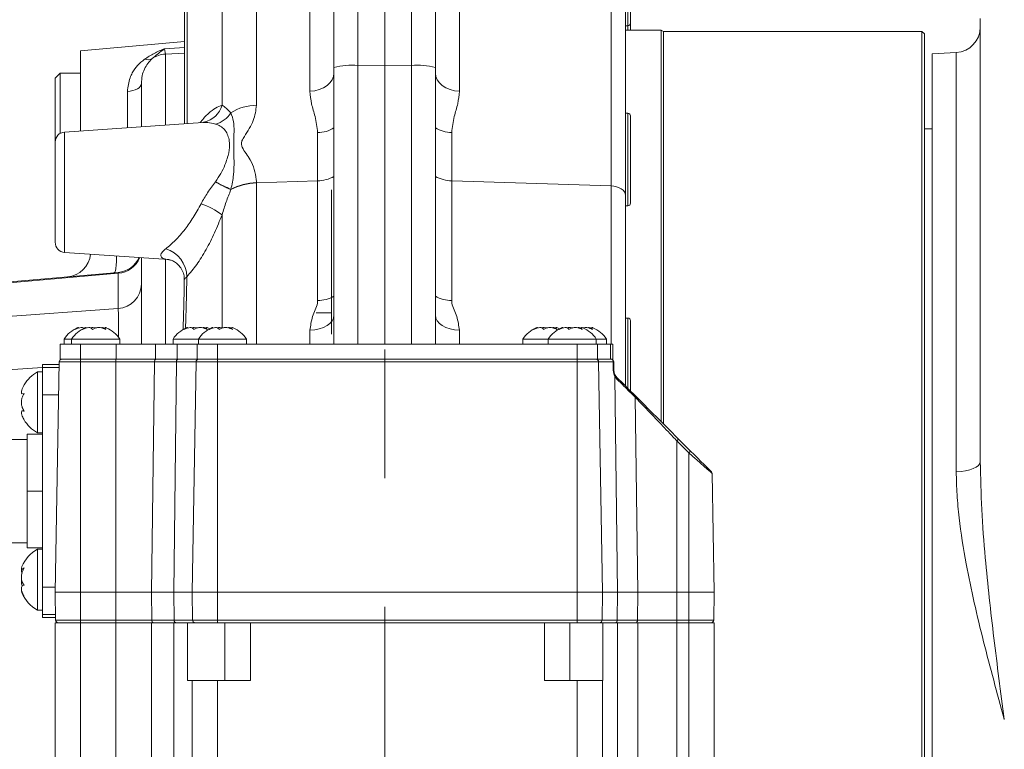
# Model space of a CAD drawing. Header units: millimetres. Extents: x 0 to 8410, y 0 to 5940.
# Tile 295 of 319: x 7295 to 7489, y 2733 to 2877. Entities that reach past the tile are written whole.
import ezdxf

# ---------------------------------------------------------------- set-up
doc = ezdxf.new("R2010")
doc.units = ezdxf.units.MM
doc.header["$LTSCALE"] = 10
doc.linetypes.add('CENTERX2', pattern=[20.32, 12.7, -2.54, 2.54, -2.54])
doc.styles.add('SLDTEXTSTYLE0', font='TXT', dxfattribs={"width": 0.605})
doc.dimstyles.new('SLDDIMSTYLE0', dxfattribs={"dimtxt": 50, "dimasz": 50, "dimexe": 0, "dimexo": 0.0625, "dimgap": 12.5, "dimtad": 1, "dimtoh": 1, "dimdec": 1, "dimrnd": 1e-09, "dimzin": 12, "dimdsep": 46, "dimtxsty": 'SLDTEXTSTYLE0', "dimsah": 1, "dimcen": 0.09, "dimadec": 0, "dimazin": 0, "dimtfac": 1, "dimtofl": 0, "dimtmove": 0, "dimatfit": 3, "dimfxl": 1, "dimfrac": 2, "dimtolj": 1, "dimtzin": 12, "dimarcsym": 0})

# ---------------------------------------------------------------- blocks, each defined once
blk = doc.blocks.new('*D32')
at = {"color": 7, "linetype": 'Continuous', "lineweight": 0}
for p, q in [((7603.82, 2933.24), (7603.82, 2002.57)), ((7366.82, 2227.33), (7366.82, 2002.57)), ((7603.82, 2017.57), (7366.82, 2017.57)), ((7603.82, 2017.57), (8068.78, 2017.57))]:
    blk.add_line(p, q, dxfattribs=at)
for points in [[(7366.82, 2017.57), (7416.82, 2010.07), (7416.82, 2025.07)], [(7603.82, 2017.57), (7553.82, 2025.07), (7553.82, 2010.07)]]:
    blk.add_solid(points, dxfattribs=at)
at = {"color": 7, "linetype": 'Continuous', "lineweight": 0, "char_height": 50, "attachment_point": 1, "style": 'SLDTEXTSTYLE0'}
for s, insert in [(' (2x M8)', (7801.03, 2082.03)), ('237', (7686.46, 2082.03))]:
    blk.add_mtext(s, dxfattribs=dict(at, insert=insert))

msp = doc.modelspace()

# ---------------------------------------------------------------- linework, layer by layer
at = {"color": 7, "linetype": 'CENTERX2', "lineweight": 0}
msp.add_line((7366.817261, 2227.331508), (7366.817261, 3817.957855), dxfattribs=at)
at = {"color": 8, "linetype": 'Continuous', "lineweight": 0}
for p, q in [((7341.514464, 2910.524967), (7341.514464, 2859.752956)), ((7411.474268, 2843.805853), (7411.474268, 2909.70904)), ((7334.739539, 2859.73281), (7334.739539, 2906.116131)), ((7361.555582, 2899.166885), (7361.555582, 2867.601159)), ((7372.078941, 2867.601159), (7372.078941, 2899.166885)), ((7352.078941, 2862.512115), (7352.078941, 2896.098259)), ((7381.555582, 2896.098259), (7381.555582, 2862.512115)), ((7327.847487, 2895.095709), (7327.847487, 2856.144968)), ((7414.817262, 2875.439766), (7414.817262, 2893.709782)), ((7414.817262, 2874.574784), (7414.817262, 2875.439766)), ((7323.381483, 2870.896283), (7327.343493, 2871.139649)), ((7323.381483, 2870.896283), (7323.55558, 2869.855705)), ((7327.343493, 2870.0133), (7323.55558, 2869.855705)), ((7323.55558, 2869.855705), (7323.55558, 2855.844858)), ((7479.578937, 2787.376943), (7479.578937, 2870.151523)), ((7361.555582, 2867.601159), (7366.817261, 2867.62524)), ((7361.555582, 2867.601159), (7361.555582, 2812.574747)), ((7372.078941, 2867.601159), (7366.817261, 2867.62524)), ((7372.078941, 2812.574747), (7372.078941, 2867.601159)), ((7316.078729, 2855.322007), (7316.078729, 2862.462941)), ((7414.817262, 2839.878503), (7414.817262, 2858.148518)), ((7303.677748, 2854.454878), (7303.677748, 2842.574778)), ((7353.583896, 2844.822648), (7353.583896, 2854.334715)), ((7380.050627, 2854.334715), (7380.050627, 2844.822648)), ((7333.416562, 2844.605032), (7333.429276, 2844.621483)), ((7333.429276, 2844.621483), (7333.444177, 2844.640854)), ((7341.51405, 2844.477001), (7341.51437, 2844.432119)), ((7341.51437, 2844.432119), (7353.583896, 2844.822648)), ((7341.51437, 2844.432119), (7341.514464, 2844.392601)), ((7341.514464, 2844.392601), (7341.514464, 2812.574747)), ((7353.583896, 2821.185413), (7353.583896, 2844.822648)), ((7380.050627, 2844.822648), (7380.050627, 2821.185413)), ((7380.050627, 2844.822648), (7411.474268, 2843.805853)), ((7411.474268, 2812.574747), (7411.474268, 2843.805853)), ((7303.677748, 2842.574778), (7303.677748, 2830.694679)), ((7336.485325, 2843.101564), (7336.477538, 2843.072716)), ((7336.494374, 2843.134168), (7336.485325, 2843.101564)), ((7334.739539, 2815.861586), (7334.739539, 2838.112894)), ((7323.55558, 2829.304639), (7323.55558, 2812.574747)), ((7314.253039, 2826.567832), (7288.81726, 2824.342492)), ((7314.253039, 2819.606188), (7314.253039, 2826.567832)), ((7288.81726, 2817.7892), (7314.253039, 2819.606188)), ((7414.817262, 2803.824189), (7414.817262, 2817.709747)), ((7352.078941, 2812.574747), (7352.078941, 2815.302435)), ((7381.555582, 2815.302435), (7381.555582, 2812.574747)), ((7306.817263, 2812.574747), (7306.817263, 2809.574786)), ((7313.817262, 2812.574747), (7313.817262, 2809.574786)), ((7321.590594, 2812.574747), (7321.590594, 2809.574786)), ((7325.857262, 2812.574747), (7325.857262, 2809.574786)), ((7333.817261, 2812.574747), (7333.817261, 2809.574786)), ((7404.81726, 2812.574747), (7404.81726, 2809.574786)), ((7411.355722, 2812.574747), (7411.355722, 2809.574786)), ((7306.817263, 2809.083465), (7302.611622, 2809.083465)), ((7306.817263, 2809.574786), (7306.817263, 2809.083465)), ((7306.817263, 2809.083465), (7306.817263, 2763.574782)), ((7313.751265, 2809.083465), (7306.817263, 2809.083465)), ((7313.751265, 2809.574786), (7313.751265, 2809.083465)), ((7313.751265, 2809.083465), (7313.751265, 2763.574782)), ((7321.388776, 2809.083465), (7313.751265, 2809.083465)), ((7321.388776, 2809.083465), (7320.826731, 2763.574782)), ((7325.725651, 2809.083465), (7321.388776, 2809.083465)), ((7325.725651, 2809.083465), (7325.217261, 2763.574782)), ((7329.611617, 2809.083465), (7325.725651, 2809.083465)), ((7333.817261, 2809.083465), (7329.611617, 2809.083465)), ((7333.817261, 2809.574786), (7333.817261, 2809.083465)), ((7333.817261, 2809.083465), (7333.817261, 2763.574782)), ((7404.81726, 2809.083465), (7333.817261, 2809.083465)), ((7404.81726, 2809.574786), (7404.81726, 2809.083465)), ((7404.81726, 2809.083465), (7404.81726, 2763.574782)), ((7409.022904, 2809.083465), (7404.81726, 2809.083465)), ((7411.890115, 2809.083465), (7409.022904, 2809.083465)), ((7299.317258, 2807.97303), (7288.81726, 2807.222966)), ((7299.317258, 2807.979408), (7302.592347, 2807.979408)), ((7412.224765, 2806.203965), (7412.750593, 2763.574782)), ((7412.640984, 2805.658582), (7412.224765, 2806.203965)), ((7299.317258, 2802.582506), (7302.498142, 2802.582506)), ((7416.245169, 2802.082005), (7416.761628, 2763.574782)), ((7424.445379, 2793.497685), (7424.445379, 2763.574782)), ((7426.81726, 2791.125837), (7424.445379, 2793.497685)), ((7426.81726, 2791.125837), (7426.81726, 2763.574782)), ((7299.317258, 2764.567021), (7301.834579, 2764.567021)), ((7306.817263, 2758.066061), (7306.817263, 2763.574782)), ((7313.751265, 2758.066061), (7313.751265, 2763.574782)), ((7320.894766, 2758.066061), (7320.826731, 2763.574782)), ((7325.278799, 2758.066061), (7325.217261, 2763.574782)), ((7333.817261, 2758.066061), (7333.817261, 2763.574782)), ((7404.81726, 2758.066061), (7404.81726, 2763.574782)), ((7412.682644, 2758.066061), (7412.750593, 2763.574782)), ((7416.687748, 2758.066061), (7416.761628, 2763.574782)), ((7424.445379, 2758.066061), (7424.445379, 2763.574782)), ((7426.81726, 2758.066061), (7426.81726, 2763.574782)), ((7299.317258, 2759.170118), (7301.894146, 2759.170118)), ((7301.913413, 2758.066061), (7306.817263, 2758.066061)), ((7306.817263, 2758.066061), (7313.751265, 2758.066061)), ((7306.817263, 2757.57474), (7306.817263, 2758.066061)), ((7306.817263, 2757.57474), (7306.817263, 2595.57477)), ((7313.751265, 2758.066061), (7320.894766, 2758.066061)), ((7313.751265, 2757.57474), (7313.751265, 2758.066061)), ((7313.751265, 2600.174758), (7313.751265, 2757.57474)), ((7320.826731, 2757.57474), (7320.826731, 2600.174758)), ((7320.894766, 2758.066061), (7325.278799, 2758.066061)), ((7325.217261, 2595.57477), (7325.217261, 2757.57474)), ((7325.278799, 2758.066061), (7328.913416, 2758.066061)), ((7328.913416, 2758.066061), (7333.817261, 2758.066061)), ((7333.817261, 2758.066061), (7404.81726, 2758.066061)), ((7333.817261, 2757.57474), (7333.817261, 2758.066061)), ((7335.317261, 2757.57474), (7335.317261, 2746.174756)), ((7403.317261, 2746.174756), (7403.317261, 2757.57474)), ((7404.81726, 2758.066061), (7409.721105, 2758.066061)), ((7404.81726, 2757.57474), (7404.81726, 2758.066061)), ((7409.721105, 2758.066061), (7412.682644, 2758.066061)), ((7412.682644, 2758.066061), (7416.687748, 2758.066061)), ((7412.750593, 2757.57474), (7412.750593, 2600.174758)), ((7416.687748, 2758.066061), (7424.445379, 2758.066061)), ((7416.761628, 2600.174758), (7416.761628, 2757.57474)), ((7424.445379, 2757.57474), (7424.445379, 2758.066061)), ((7424.445379, 2758.066061), (7426.81726, 2758.066061)), ((7424.445379, 2757.57474), (7424.445379, 2600.119803)), ((7426.81726, 2758.066061), (7431.721109, 2758.066061)), ((7426.81726, 2757.57474), (7426.81726, 2758.066061)), ((7426.81726, 2595.57477), (7426.81726, 2757.57474)), ((7333.817261, 2746.174756), (7333.817261, 2595.57477)), ((7404.81726, 2595.57477), (7404.81726, 2746.174756))]:
    msp.add_line(p, q, dxfattribs=at)
at = {"color": 7, "linetype": 'Continuous', "lineweight": 0}
for p, q in [((7414.317261, 2906.763438), (7414.317261, 2841.956201)), ((7366.817261, 2899.441603), (7366.817261, 2867.62524)), ((7356.817261, 2867.165986), (7356.817261, 2894.192699)), ((7376.817261, 2894.192699), (7376.817261, 2867.165986)), ((7327.343493, 2892.90804), (7327.343493, 2856.109742)), ((7415.317263, 2893.209759), (7415.317263, 2875.93973)), ((7484.317261, 2789.36595), (7484.317261, 2876.844707)), ((7414.317261, 2875.439766), (7414.817262, 2875.439766)), ((7415.317263, 2875.93973), (7415.317263, 2874.574784)), ((7421.384248, 2874.574784), (7414.317261, 2874.574784)), ((7421.817261, 2874.324742), (7421.384248, 2874.574784)), ((7421.384248, 2797.257188), (7421.384248, 2874.574784)), ((7472.81726, 2874.324742), (7421.817261, 2874.324742)), ((7421.817261, 2874.324742), (7421.817261, 2796.82422)), ((7473.317261, 2873.824778), (7472.81726, 2874.324742)), ((7472.81726, 2660.608086), (7472.81726, 2874.324742)), ((7473.317261, 2873.824778), (7473.317261, 2659.932259)), ((7327.343493, 2872.308019), (7306.817263, 2870.512191)), ((7306.817263, 2870.512191), (7306.817263, 2854.674402)), ((7479.578937, 2870.151523), (7474.817264, 2869.901958)), ((7474.817264, 2869.901958), (7474.817264, 2597.381476)), ((7356.817261, 2812.574747), (7356.817261, 2867.165986)), ((7366.817261, 2867.62524), (7366.817261, 2812.574747)), ((7376.817261, 2867.165986), (7376.817261, 2812.574747)), ((7302.817258, 2866.074744), (7301.817264, 2865.074757)), ((7301.817264, 2852.459732), (7301.817264, 2865.074757)), ((7306.817263, 2866.074744), (7302.817258, 2866.074744)), ((7302.817258, 2866.074744), (7302.817258, 2854.191783)), ((7318.817261, 2855.513516), (7318.817261, 2864.039245)), ((7414.817262, 2858.148518), (7414.317261, 2858.148518)), ((7415.317263, 2857.648495), (7415.317263, 2840.378526)), ((7330.931543, 2856.360617), (7303.677748, 2854.454878)), ((7474.817264, 2855.074766), (7473.317261, 2855.074766)), ((7301.817264, 2842.574778), (7301.817264, 2852.459732)), ((7301.817264, 2832.689765), (7301.817264, 2842.574778)), ((7356.317261, 2843.013528), (7356.317261, 2814.574781)), ((7414.317261, 2841.956201), (7414.317261, 2804.324213)), ((7414.317261, 2839.878503), (7414.817262, 2839.878503)), ((7303.677748, 2830.694679), (7324.229079, 2829.257551)), ((7318.817261, 2812.574747), (7318.817261, 2829.635981)), ((7324.360798, 2829.249802), (7324.229519, 2829.263869)), ((7288.81726, 2824.512187), (7314.253039, 2826.737526)), ((7356.317261, 2818.775419), (7353.317261, 2818.775419)), ((7414.817262, 2817.709747), (7414.317261, 2817.709747)), ((7415.317263, 2817.209783), (7415.317263, 2803.324166)), ((7311.660378, 2815.767113), (7311.660378, 2815.540973)), ((7331.660378, 2815.767113), (7331.660378, 2815.540973)), ((7336.660377, 2815.767113), (7336.660377, 2815.540973)), ((7400.660376, 2815.767113), (7400.660376, 2815.540973)), ((7405.660375, 2815.767113), (7405.660375, 2815.540973)), ((7407.660375, 2815.767113), (7407.660375, 2815.540973)), ((7302.817258, 2812.574747), (7302.817258, 2809.574786)), ((7302.817258, 2812.574747), (7306.817263, 2812.574747)), ((7303.567263, 2813.574735), (7303.567263, 2812.574747)), ((7305.067263, 2813.574735), (7303.567263, 2813.574735)), ((7305.067263, 2813.574735), (7305.067263, 2812.574747)), ((7314.56726, 2813.574735), (7305.067263, 2813.574735)), ((7306.817263, 2812.574747), (7313.817262, 2812.574747)), ((7313.817262, 2812.574747), (7321.590594, 2812.574747)), ((7314.56726, 2812.574747), (7314.56726, 2813.574735)), ((7321.590594, 2812.574747), (7325.857262, 2812.574747)), ((7325.067262, 2813.574735), (7325.067262, 2812.574747)), ((7330.067261, 2813.574735), (7325.067262, 2813.574735)), ((7325.857262, 2812.574747), (7329.817261, 2812.574747)), ((7329.817261, 2812.574747), (7329.817261, 2809.574786)), ((7329.817261, 2812.574747), (7333.817261, 2812.574747)), ((7330.067261, 2813.574735), (7330.067261, 2812.574747)), ((7339.567262, 2813.574735), (7330.067261, 2813.574735)), ((7333.817261, 2812.574747), (7404.81726, 2812.574747)), ((7339.567262, 2812.574747), (7339.567262, 2813.574735)), ((7394.067261, 2813.574735), (7394.067261, 2812.574747)), ((7399.067259, 2813.574735), (7394.067261, 2813.574735)), ((7399.067259, 2813.574735), (7399.067259, 2812.574747)), ((7408.56726, 2813.574735), (7399.067259, 2813.574735)), ((7404.81726, 2812.574747), (7408.817261, 2812.574747)), ((7408.56726, 2812.574747), (7408.56726, 2813.574735)), ((7410.56726, 2813.574735), (7408.56726, 2813.574735)), ((7408.817261, 2812.574747), (7408.817261, 2809.574786)), ((7408.817261, 2812.574747), (7411.355722, 2812.574747)), ((7410.56726, 2812.574747), (7410.56726, 2813.574735)), ((7411.355722, 2812.574747), (7411.817263, 2812.574747)), ((7411.817263, 2812.574747), (7411.817263, 2809.574786)), ((7302.611622, 2809.083465), (7301.817264, 2763.574782)), ((7302.817258, 2809.574786), (7306.817263, 2809.574786)), ((7306.817263, 2809.574786), (7313.817262, 2809.574786)), ((7313.817262, 2809.574786), (7321.590594, 2809.574786)), ((7321.590594, 2809.574786), (7325.857262, 2809.574786)), ((7325.857262, 2809.574786), (7329.817261, 2809.574786)), ((7329.611617, 2809.083465), (7328.817262, 2763.574782)), ((7329.817261, 2809.574786), (7333.817261, 2809.574786)), ((7333.817261, 2809.574786), (7404.81726, 2809.574786)), ((7404.81726, 2809.574786), (7408.817261, 2809.574786)), ((7408.817261, 2809.574786), (7411.355722, 2809.574786)), ((7409.022904, 2809.083465), (7409.817263, 2763.574782)), ((7411.355722, 2809.574786), (7411.817263, 2809.574786)), ((7412.022903, 2809.083465), (7412.05259, 2807.382706)), ((7299.317258, 2807.074788), (7298.317264, 2807.074788)), ((7298.317264, 2807.074788), (7298.317264, 2795.074764)), ((7302.602741, 2808.574739), (7299.317258, 2808.574739)), ((7299.317258, 2807.979408), (7299.317258, 2808.574739)), ((7299.317258, 2802.582506), (7299.317258, 2807.979408)), ((7412.307645, 2806.439701), (7412.638071, 2806.003395)), ((7295.724581, 2802.824739), (7295.438568, 2802.776876)), ((7295.438568, 2802.745941), (7295.66824, 2802.745941)), ((7299.317258, 2764.567021), (7299.317258, 2802.582506)), ((7295.68101, 2799.403611), (7295.431714, 2799.403611)), ((7296.31726, 2793.774787), (7293.087262, 2793.774787)), ((7296.31726, 2794.774774), (7299.317258, 2794.774774)), ((7296.31726, 2794.774774), (7296.31726, 2783.574763)), ((7298.317264, 2795.074764), (7299.317258, 2795.074764)), ((7424.798931, 2793.842498), (7427.170816, 2791.47065)), ((7431.40776, 2787.03523), (7431.817259, 2763.574782)), ((7296.31726, 2783.574763), (7296.31726, 2772.374752)), ((7296.31726, 2783.574763), (7299.317258, 2783.574763)), ((7293.087262, 2773.374739), (7296.31726, 2773.374739)), ((7296.31726, 2772.374752), (7299.317258, 2772.374752)), ((7299.317258, 2772.074762), (7298.317264, 2772.074762)), ((7298.317264, 2772.074762), (7298.317264, 2760.074738)), ((7295.269537, 2768.145624), (7295.567389, 2768.145624)), ((7299.317258, 2759.170118), (7299.317258, 2764.567021)), ((7301.817264, 2763.574782), (7306.817263, 2763.574782)), ((7301.913413, 2758.066061), (7301.817264, 2763.574782)), ((7306.817263, 2763.574782), (7313.751265, 2763.574782)), ((7313.751265, 2763.574782), (7320.826731, 2763.574782)), ((7320.826731, 2763.574782), (7325.217261, 2763.574782)), ((7325.217261, 2763.574782), (7328.817262, 2763.574782)), ((7328.817262, 2763.574782), (7333.817261, 2763.574782)), ((7328.913416, 2758.066061), (7328.817262, 2763.574782)), ((7333.817261, 2763.574782), (7404.81726, 2763.574782)), ((7404.81726, 2763.574782), (7409.817263, 2763.574782)), ((7409.721105, 2758.066061), (7409.817263, 2763.574782)), ((7409.817263, 2763.574782), (7412.750593, 2763.574782)), ((7412.750593, 2763.574782), (7416.761628, 2763.574782)), ((7416.761628, 2763.574782), (7424.445379, 2763.574782)), ((7424.445379, 2763.574782), (7426.81726, 2763.574782)), ((7426.81726, 2763.574782), (7431.817259, 2763.574782)), ((7431.721109, 2758.066061), (7431.817259, 2763.574782)), ((7298.317264, 2760.074738), (7299.317258, 2760.074738)), ((7299.317258, 2758.574787), (7299.317258, 2759.170118)), ((7299.317258, 2758.574787), (7301.90454, 2758.574787)), ((7301.817264, 2595.57477), (7301.817264, 2757.57474)), ((7306.817263, 2757.57474), (7302.41334, 2757.57474)), ((7313.751265, 2757.57474), (7306.817263, 2757.57474)), ((7325.217261, 2757.57474), (7320.826731, 2757.57474)), ((7327.925424, 2757.57474), (7325.598753, 2757.57474)), ((7327.925424, 2746.174756), (7327.925424, 2757.57474)), ((7328.576132, 2757.57474), (7327.925424, 2757.57474)), ((7329.413339, 2757.57474), (7328.576132, 2757.57474)), ((7333.817261, 2757.57474), (7329.413339, 2757.57474)), ((7340.317261, 2757.57474), (7333.817261, 2757.57474)), ((7340.317261, 2757.57474), (7340.317261, 2746.174756)), ((7398.317262, 2757.57474), (7340.317261, 2757.57474)), ((7404.81726, 2757.57474), (7398.317262, 2757.57474)), ((7398.317262, 2746.174756), (7398.317262, 2757.57474)), ((7409.221183, 2757.57474), (7404.81726, 2757.57474)), ((7409.236311, 2757.57474), (7409.221183, 2757.57474)), ((7409.833293, 2757.57474), (7409.236311, 2757.57474)), ((7412.329364, 2757.57474), (7409.833293, 2757.57474)), ((7409.833293, 2757.57474), (7409.833293, 2746.174756)), ((7416.761628, 2757.57474), (7412.750593, 2757.57474)), ((7426.81726, 2757.57474), (7424.445379, 2757.57474)), ((7431.221183, 2757.57474), (7426.81726, 2757.57474)), ((7431.817259, 2757.57474), (7431.817259, 2595.57477)), ((7328.817262, 2595.57477), (7328.817262, 2746.174756)), ((7340.317261, 2746.174756), (7333.817261, 2746.174756)), ((7404.81726, 2746.174756), (7398.317262, 2746.174756)), ((7409.817263, 2746.174756), (7409.817263, 2595.57477))]:
    msp.add_line(p, q, dxfattribs=at)
at = {"color": 8, "linetype": 'Continuous', "lineweight": 0, "flags": 128}
for points in [[(7352.078941, 2862.512115), (7353.016283, 2862.611535), (7353.91056, 2862.835649), (7354.72965, 2863.176289), (7355.444133, 2863.621357), (7356.028347, 2864.154819), (7356.461309, 2864.757541), (7356.727467, 2865.407768), (7356.817261, 2866.082314)], [(7376.817261, 2866.082314), (7376.907055, 2865.407768), (7377.173213, 2864.757541), (7377.606175, 2864.154819), (7378.190389, 2863.621357), (7378.904873, 2863.176289), (7379.723962, 2862.835649), (7380.618239, 2862.611535), (7381.555582, 2862.512115)], [(7316.078729, 2862.462941), (7316.625281, 2862.515393), (7317.144129, 2862.620118), (7317.617475, 2862.773481), (7318.029094, 2862.970236), (7318.364869, 2863.203648), (7318.613286, 2863.46573), (7318.765826, 2863.747481), (7318.817261, 2864.039245)], [(7414.317261, 2841.956201), (7414.263385, 2842.305663), (7414.10369, 2842.642549), (7413.843914, 2842.954758), (7413.493383, 2843.231145), (7413.064695, 2843.461755), (7412.57324, 2843.638244), (7412.036675, 2843.754354), (7411.474268, 2843.805853)], [(7313.910998, 2829.979065), (7313.915706, 2829.756025), (7313.912812, 2828.900638), (7313.874877, 2828.148845), (7313.803333, 2827.528957), (7313.700876, 2827.064339), (7313.57137, 2826.772574), (7313.419706, 2826.66463)], [(7352.078941, 2815.302435), (7353.016283, 2815.385106), (7353.91056, 2815.57149), (7354.72965, 2815.85491), (7355.444133, 2816.225055), (7356.028347, 2816.668812), (7356.461309, 2817.170087), (7356.727467, 2817.710939), (7356.817261, 2818.271938)], [(7376.817261, 2818.271938), (7376.907055, 2817.710939), (7377.173213, 2817.170087), (7377.606175, 2816.668812), (7378.190389, 2816.225055), (7378.904873, 2815.85491), (7379.723962, 2815.57149), (7380.618239, 2815.385106), (7381.555582, 2815.302435)], [(7326.045602, 2809.574786), (7325.983859, 2809.565368), (7325.924433, 2809.537533), (7325.869563, 2809.492293), (7325.821309, 2809.431377), (7325.781486, 2809.35705), (7325.751587, 2809.272114), (7325.732741, 2809.179786), (7325.725651, 2809.083465)], [(7411.919451, 2807.382706), (7411.902203, 2808.382514), (7411.890115, 2809.083465)], [(7484.317261, 2789.36595), (7484.227466, 2788.990143), (7483.961309, 2788.627866), (7483.528349, 2788.292113), (7482.944134, 2787.994924), (7482.229653, 2787.746969), (7481.410558, 2787.557188), (7480.51628, 2787.432376), (7479.578937, 2787.376943)], [(7325.598753, 2757.57474), (7325.537006, 2757.584158), (7325.477584, 2757.611993), (7325.422715, 2757.657233), (7325.374461, 2757.718149), (7325.334638, 2757.792476), (7325.304738, 2757.877413), (7325.285892, 2757.96974), (7325.278799, 2758.066061)]]:
    msp.add_lwpolyline(points, dxfattribs=at)
at = {"color": 7, "linetype": 'Continuous', "lineweight": 0, "flags": 128}
for points in [[(7332.317262, 2815.605584), (7332.304969, 2815.611962), (7331.907216, 2815.79918)], [(7401.316251, 2815.60612), (7401.304971, 2815.611962), (7400.907214, 2815.79918)], [(7412.638071, 2806.003395), (7413.865912, 2804.775539), (7415.058392, 2803.583029), (7416.214596, 2802.426878)], [(7416.214596, 2802.426878), (7417.600627, 2801.040831), (7419.204342, 2799.437109), (7420.975915, 2797.66554), (7422.860294, 2795.781139), (7424.798931, 2793.842498)], [(7427.170816, 2791.47065), (7427.877608, 2790.763858), (7428.56463, 2790.076795), (7429.210535, 2789.430919), (7429.795261, 2788.846198), (7430.300648, 2788.34081), (7430.710997, 2787.930432), (7431.013565, 2787.627879), (7431.198943, 2787.442509), (7431.261386, 2787.380043)]]:
    msp.add_lwpolyline(points, dxfattribs=at)
at = {"color": 7, "linetype": 'Continuous', "lineweight": 0}
for centre, radius, start, end in [((7414.817261, 2875.939759), 0.5, 270, 360), ((7479.317261, 2875.144659), 5, 273, 0), ((7414.817261, 2857.648515), 0.5, 0, 90), ((7303.817261, 2852.459729), 2, 94, 180), ((7414.817261, 2840.378515), 0.5, 270, 360), ((7303.817261, 2832.689789), 2, 180, 266), ((7303.817261, 2830.843632), 5, 275, 354.18526034), ((7313.817261, 2831.718518), 5, 275, 335.7735184), ((7414.817261, 2817.209759), 0.5, 0, 90), ((7308.582095, 2810.280607), 6, 113.17086629, 146.69982304), ((7310.082095, 2810.280607), 6, 113.17086629, 146.69982304), ((7309.552427, 2810.280607), 6, 33.30017696, 66.89205361), ((7330.082095, 2810.280607), 6, 113.17086629, 146.69982304), ((7335.082095, 2810.280607), 6, 113.17086629, 146.69982304), ((7334.552427, 2810.280607), 6, 33.30017696, 66.89205361), ((7399.082095, 2810.280607), 6, 113.17086629, 146.69982304), ((7404.082095, 2810.280607), 6, 113.17086629, 146.69982304), ((7403.552427, 2810.280607), 6, 33.30017696, 66.89205361), ((7405.552427, 2810.280607), 6, 33.30017696, 66.89205361), ((7303.111543, 2809.074759), 0.5, 90, 179), ((7330.111543, 2809.074759), 0.5, 90, 179), ((7408.52298, 2809.074759), 0.5, 1, 90), ((7411.52298, 2809.074759), 0.5, 1, 90), ((7301.716243, 2800.95537), 7, 119.04974724, 149.17324325), ((7301.716243, 2801.194148), 7, 210.39715205, 240.95025276), ((7430.907833, 2787.026513), 0.5, 1, 45), ((7301.716243, 2765.95537), 7, 119.04974724, 157.16650767), ((7301.716243, 2766.194148), 7, 202.92624961, 240.95025276), ((7302.41334, 2758.074759), 0.5, 181, 270), ((7329.41334, 2758.074759), 0.5, 181, 270), ((7409.221182, 2758.074759), 0.5, 270, 359), ((7431.221182, 2758.074759), 0.5, 270, 359)]:
    msp.add_arc(centre, radius, start, end, dxfattribs=at)
at = {"color": 8, "linetype": 'Continuous', "lineweight": 0}
for centre, radius, start, end in [((7320.069544, 2870.552025), 1.820412, 250.4196193, 298.21579011), ((7323.816723, 2864.850218), 5.012295, 92.986488, 125.1615603), ((7360.421907, 2853.931176), 13.716911, 85.25921447, 105.23558284), ((7373.212615, 2853.931176), 13.716911, 74.76441716, 94.74078553), ((7330.253548, 2860.950841), 4.64841, 281.54630491, 344.80934949), ((7341.733441, 2849.815074), 9.940294, 91.2622867, 121.92496286), ((7332.202917, 2860.890276), 5.022817, 283.97098529, 328.31187104), ((7353.507827, 2860.574505), 6.240254, 270.69845489, 302.02819619), ((7380.173033, 2860.732319), 6.398774, 238.36946249, 268.90388644), ((7353.529865, 2851.432748), 6.61032, 270.46832372, 299.82237084), ((7380.156182, 2851.623107), 6.801277, 240.59856623, 269.11073921), ((7349.300955, 2872.512433), 32.111322, 240.35224282, 246.46291551), ((7349.069773, 2872.237001), 31.737076, 240.47424927, 246.63907139), ((7348.842606, 2871.973246), 31.371503, 240.60410903, 246.82050124), ((7341.689527, 2833.453665), 10.940336, 90.91686425, 118.45061959), ((7341.725306, 2833.465533), 10.968614, 91.10191425, 118.53692054), ((7341.765225, 2833.484577), 10.995294, 91.30897099, 118.64448353), ((7326.407443, 2827.260322), 13.682183, 52.48463644, 72.18991707), ((7321.896559, 2825.789684), 5.892579, 0.95350958, 72.77907276), ((7313.893232, 2831.509442), 4.954692, 274.1644533, 338.06916698), ((7313.91855, 2824.494067), 4.899311, 273.91478232, 359.10354606), ((7353.537775, 2827.939641), 6.754385, 270.39123683, 299.0474944), ((7380.150269, 2828.14337), 6.958671, 241.3817224, 269.17954637), ((7321.828728, 2809.139716), 0.443533, 101.21084019, 187.28616918), ((7411.446322, 2809.134675), 0.446737, 353.41767299, 80.11944554), ((7411.956509, 2806.340356), 2.743912, 88.61348819, 91.38651181), ((7411.98602, 2804.624905), 2.758604, 88.61723631, 91.38276369), ((7412.086671, 2806.384954), 0.227656, 307.34359668, 13.91506613), ((7412.3894, 2805.828875), 0.3038, 325.90653638, 35.06157584), ((7415.966596, 2802.231101), 0.315962, 331.84376619, 38.2884579), ((7431.516962, 2786.600531), 9.878159, 132.85062522, 135.71542), ((7433.989903, 2784.124987), 10.022909, 132.87100672, 135.69443499), ((7321.334717, 2758.00981), 0.443533, 172.71383082, 258.78915981), ((7412.242808, 2758.009649), 0.443439, 281.25589844, 7.30866531), ((7416.238468, 2758.0215), 0.451485, 278.2970007, 5.66427094)]:
    msp.add_arc(centre, radius, start, end, dxfattribs=at)
for centre, major_axis, ratio, start_param, end_param in [((7313.817261, 2821.68032), (0.435889, 5.057225), 0.0111326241, 6.0243360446, 6.2851335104), ((7313.817261, 2805.047909), (0.357055, 15.063691), 0.0234777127, 5.3437129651, 6.0239661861)]:
    msp.add_ellipse(centre, major_axis=major_axis, ratio=ratio, start_param=start_param, end_param=end_param, dxfattribs=at)
for points, knots in [([(7319.459471, 2868.836883), (7320.076086, 2869.230776), (7321.321043, 2870.026053), (7322.686396, 2870.619267), (7323.377196, 2870.894575), (7323.381483, 2870.896283)], [0, 0, 0, 0, 0.493734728, 0.9968585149, 1, 1, 1, 1]), ([(7323.381483, 2870.896283), (7323.378267, 2870.893819), (7322.948587, 2870.564656), (7322.107687, 2869.934863), (7321.317716, 2869.272718), (7320.930223, 2868.947926)], [0, 0, 0, 0, 0.00382755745, 0.51136195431, 1, 1, 1, 1]), ([(7320.930223, 2868.947926), (7320.365726, 2868.307783), (7319.521174, 2867.350056), (7318.928141, 2865.593442), (7318.854492, 2864.561107), (7318.817261, 2864.039245)], [0, 0, 0, 0, 0.4991773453, 0.7468259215, 1, 1, 1, 1]), ([(7316.078729, 2862.462941), (7316.181295, 2863.395973), (7316.326387, 2864.715865), (7317.13254, 2866.372144), (7318.016534, 2867.667449), (7318.97376, 2868.443237), (7319.459471, 2868.836883)], [0, 0, 0, 0, 0.351232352, 0.4968625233, 0.744700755, 1, 1, 1, 1]), ([(7353.583896, 2854.334715), (7353.459485, 2855.409546), (7353.234527, 2857.353041), (7352.297235, 2860.011065), (7352.151833, 2861.676967), (7352.078941, 2862.512115)], [0, 0, 0, 0, 0.3815847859, 0.6899770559, 1, 1, 1, 1]), ([(7381.555582, 2862.512115), (7381.484057, 2861.685109), (7381.339978, 2860.019175), (7380.401299, 2857.361502), (7380.175149, 2855.409517), (7380.050627, 2854.334715)], [0, 0, 0, 0, 0.3069956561, 0.618417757, 1, 1, 1, 1]), ([(7330.422389, 2856.325033), (7330.461394, 2856.37704), (7331.019827, 2857.121615), (7332.045274, 2858.131953), (7333.476532, 2859.313339), (7334.314575, 2859.591671), (7334.739539, 2859.73281)], [0, 0, 0, 0, 0.0246123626, 0.3523771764, 0.6715965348, 1, 1, 1, 1]), ([(7334.739539, 2859.73281), (7334.994146, 2859.561208), (7335.508099, 2859.214809), (7336.152009, 2858.574779), (7336.476932, 2858.251813)], [0, 0, 0, 0, 0.4953900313, 1, 1, 1, 1]), ([(7341.514464, 2859.752956), (7341.399997, 2858.733075), (7341.224394, 2857.16848), (7340.131082, 2855.130265), (7339.286475, 2853.827876), (7338.660133, 2852.828492), (7338.502222, 2852.088126), (7338.788079, 2851.224237), (7339.468701, 2850.218165), (7340.427781, 2848.815141), (7341.153553, 2847.099548), (7341.480654, 2845.565256), (7341.507823, 2844.679916), (7341.51405, 2844.477001)], [0, 0, 0, 0, 0.1978117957, 0.3034620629, 0.4093928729, 0.4673885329, 0.5065407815, 0.5457218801, 0.6325664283, 0.71961701, 0.8417424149, 0.9637282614, 1, 1, 1, 1]), ([(7336.476932, 2858.251813), (7336.681519, 2857.687667), (7337.095347, 2856.546543), (7337.112406, 2854.556932), (7337.027638, 2852.034687), (7337.116573, 2849.050583), (7337.081202, 2845.994249), (7336.691017, 2844.092565), (7336.494374, 2843.134168)], [0, 0, 0, 0, 0.1587707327, 0.3211528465, 0.5039828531, 0.6934177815, 0.8454909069, 1, 1, 1, 1]), ([(7333.415578, 2856.016043), (7332.894359, 2856.148535), (7331.977656, 2856.381556), (7331.248604, 2856.341611), (7330.934077, 2856.324378)], [0, 0, 0, 0, 0.568580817, 1, 1, 1, 1]), ([(7333.444177, 2844.640854), (7333.813237, 2845.17317), (7334.551599, 2846.238151), (7335.458577, 2848.212689), (7336.120392, 2850.320738), (7336.273085, 2852.204232), (7336.014794, 2853.56165), (7335.544698, 2854.571124), (7334.848216, 2855.347964), (7334.105437, 2855.797186), (7333.574012, 2855.96578), (7333.415578, 2856.016043)], [0, 0, 0, 0, 0.112195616, 0.224464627, 0.3864226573, 0.5296955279, 0.6329845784, 0.7363932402, 0.8451162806, 0.9538245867, 1, 1, 1, 1]), ([(7330.592315, 2840.286794), (7331.005174, 2841.025939), (7331.842117, 2842.524323), (7332.887075, 2843.905289), (7333.416562, 2844.605032)], [0, 0, 0, 0, 0.4932945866, 1, 1, 1, 1]), ([(7336.477538, 2843.072716), (7336.160966, 2842.276003), (7335.523088, 2840.670661), (7335.002011, 2838.969692), (7334.739539, 2838.112894)], [0, 0, 0, 0, 0.496288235, 1, 1, 1, 1]), ([(7323.641098, 2831.4181), (7324.26923, 2831.939307), (7325.546199, 2832.998902), (7327.376904, 2835.131966), (7329.104453, 2837.556178), (7330.090837, 2839.366452), (7330.592315, 2840.286794)], [0, 0, 0, 0, 0.2561134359, 0.5206698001, 0.7563088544, 1, 1, 1, 1]), ([(7334.739539, 2838.112894), (7334.25998, 2836.908032), (7333.282254, 2834.451553), (7331.573724, 2831.139184), (7329.716761, 2828.134743), (7328.439205, 2826.646146), (7327.788322, 2825.887743)], [0, 0, 0, 0, 0.2363620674, 0.481896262, 0.7360392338, 1, 1, 1, 1]), ([(7324.229519, 2829.263869), (7324.034828, 2829.28011), (7323.374553, 2829.335188), (7322.700401, 2829.627454), (7322.602519, 2830.115336), (7322.809864, 2830.630366), (7323.136719, 2831.022832), (7323.558718, 2831.353541), (7323.641098, 2831.4181)], [0, 0, 0, 0, 0.1260665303, 0.4275422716, 0.6581897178, 0.7083884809, 0.9430732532, 1, 1, 1, 1]), ([(7327.788322, 2825.887743), (7327.620827, 2825.719263), (7327.42805, 2825.525354), (7327.308825, 2825.356696), (7327.332561, 2825.355015), (7327.351331, 2825.353685)], [0, 0, 0, 0, 0.58086324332, 0.66853643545, 1, 1, 1, 1]), ([(7327.788322, 2825.887743), (7327.749535, 2823.918021), (7327.684163, 2820.598241), (7327.58031, 2817.215537), (7327.538076, 2815.83989)], [0, 0, 0, 0, 0.59332914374, 1, 1, 1, 1]), ([(7352.078941, 2815.302435), (7352.196032, 2816.214698), (7352.372324, 2817.588202), (7353.141959, 2819.327917), (7353.541536, 2820.388186), (7353.574905, 2821.016205), (7353.583896, 2821.185413)], [0, 0, 0, 0, 0.45495656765, 0.68498237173, 0.91512417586, 1, 1, 1, 1]), ([(7380.050627, 2821.185413), (7380.059613, 2821.016205), (7380.092838, 2820.390619), (7380.491358, 2819.330207), (7381.261849, 2817.59065), (7381.438477, 2816.214697), (7381.555582, 2815.302435)], [0, 0, 0, 0, 0.0848755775, 0.3137978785, 0.5450447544, 1, 1, 1, 1]), ([(7412.224765, 2806.203965), (7412.138197, 2806.390173), (7411.970745, 2806.75036), (7411.936158, 2807.176749), (7411.919451, 2807.382706)], [0, 0, 0, 0, 0.5169750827, 1, 1, 1, 1]), ([(7416.245169, 2802.082005), (7416.062725, 2802.263057), (7415.150293, 2803.16853), (7413.949824, 2804.359706), (7412.909869, 2805.391744), (7412.640984, 2805.658582)], [0, 0, 0, 0, 0.1563368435, 0.7818674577, 1, 1, 1, 1]), ([(7424.445379, 2793.497685), (7424.215156, 2793.738849), (7423.060324, 2794.94856), (7421.189459, 2796.907615), (7418.908812, 2799.294883), (7417.320266, 2800.957228), (7416.488336, 2801.827602), (7416.245169, 2802.082005)], [0, 0, 0, 0, 0.0790197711, 0.3963744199, 0.6420394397, 0.8953708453, 1, 1, 1, 1]), ([(7431.40776, 2787.03523), (7431.385068, 2787.055488), (7431.333637, 2787.101403), (7430.860238, 2787.524011), (7429.939048, 2788.345851), (7428.529124, 2789.602633), (7427.405253, 2790.602646), (7426.81726, 2791.125837)], [0, 0, 0, 0, 0.1202810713, 0.2726219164, 0.4654788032, 0.7203463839, 1, 1, 1, 1]), ([(7484.317261, 2789.36595), (7484.379883, 2786.21716), (7484.505343, 2779.908753), (7485.42966, 2768.293838), (7486.947108, 2754.512105), (7488.3448, 2743.859844), (7489.052279, 2738.506241), (7489.055584, 2738.481227)], [0, 0, 0, 0, 0.1872818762, 0.3752077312, 0.6862910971, 0.9985342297, 1, 1, 1, 1]), ([(7489.055584, 2738.481227), (7489.049048, 2738.505108), (7488.343717, 2741.082004), (7486.945661, 2746.206325), (7484.940586, 2753.866382), (7483.088508, 2761.528158), (7481.375666, 2769.697442), (7480.259604, 2776.809605), (7479.673244, 2782.867043), (7479.610371, 2785.873748), (7479.578937, 2787.376943)], [0, 0, 0, 0, 0.001442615, 0.1556619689, 0.3098776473, 0.46613082, 0.6223618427, 0.8101050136, 0.9050624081, 1, 1, 1, 1])]:
    msp.add_open_spline(points, degree=3, knots=knots, dxfattribs=at)
at = {"color": 7, "linetype": 'Continuous', "lineweight": 0}
for points, knots in [([(7331.184863, 2856.402639), (7331.166575, 2856.397092), (7331.038327, 2856.358196), (7330.979735, 2856.363736), (7330.929498, 2856.368485)], [0, 0, 0, 0, 0.1425954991, 1, 1, 1, 1]), ([(7331.541373, 2856.502), (7331.53824, 2856.49754), (7331.531458, 2856.487889), (7331.291597, 2856.426993), (7331.162564, 2856.394234)], [0, 0, 0, 0, 0.4620520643, 1, 1, 1, 1]), ([(7324.244301, 2829.255584), (7324.244415, 2829.25609), (7324.244692, 2829.257313), (7324.590648, 2829.194555), (7325.194618, 2828.956284), (7325.944159, 2828.442161), (7326.653084, 2827.643177), (7327.13151, 2826.635569), (7327.312568, 2825.809135), (7327.284015, 2825.432318), (7327.278405, 2825.358275)], [0, 0, 0, 0, 0.0815555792, 0.1974194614, 0.3412893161, 0.483558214, 0.6368270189, 0.8091197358, 0.9624926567, 1, 1, 1, 1]), ([(7327.291711, 2825.353626), (7327.290562, 2825.208521), (7327.271409, 2822.789791), (7327.182196, 2819.489169), (7327.08415, 2816.311138), (7327.059104, 2815.499309)], [0, 0, 0, 0, 0.04536222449, 0.75613741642, 1, 1, 1, 1]), ([(7306.454915, 2815.767113), (7306.449742, 2815.805011), (7306.438971, 2815.883917), (7306.195314, 2815.795184), (7305.916932, 2815.634144), (7305.730004, 2815.504109), (7305.678378, 2815.468195)], [0, 0, 0, 0, 0.2812735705, 0.5856213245, 0.8855552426, 1, 1, 1, 1]), ([(7305.678378, 2815.468195), (7305.900366, 2815.572043), (7306.347859, 2815.781385), (7306.946123, 2815.875918), (7307.35992, 2815.812091), (7307.493905, 2815.677657), (7307.551718, 2815.619651)], [0, 0, 0, 0, 0.2832176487, 0.5709235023, 0.81485729, 1, 1, 1, 1]), ([(7307.954914, 2815.767113), (7307.949741, 2815.805011), (7307.938969, 2815.883918), (7307.695309, 2815.795181), (7307.416935, 2815.634146), (7307.230004, 2815.504109), (7307.178377, 2815.468195)], [0, 0, 0, 0, 0.2812670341, 0.5856152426, 0.8855550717, 1, 1, 1, 1]), ([(7307.178377, 2815.468195), (7307.400032, 2815.571799), (7307.846852, 2815.780648), (7308.449967, 2815.878724), (7308.879914, 2815.798473), (7309.084556, 2815.633792), (7309.149917, 2815.504028), (7309.167965, 2815.468195)], [0, 0, 0, 0, 0.24692634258, 0.4977630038, 0.71043897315, 0.92003987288, 1, 1, 1, 1]), ([(7309.817261, 2815.764728), (7309.638918, 2815.806896), (7309.313037, 2815.883948), (7308.940134, 2815.820222), (7308.771308, 2815.791372)], [0, 0, 0, 0, 0.5472634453, 1, 1, 1, 1]), ([(7309.167965, 2815.468195), (7309.328711, 2815.571799), (7309.652754, 2815.78065), (7310.321936, 2815.878734), (7310.998064, 2815.79844), (7311.485203, 2815.633886), (7311.737242, 2815.504052), (7311.806849, 2815.468195)], [0, 0, 0, 0, 0.24691847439, 0.49775730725, 0.71043449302, 0.92002918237, 1, 1, 1, 1]), ([(7311.728298, 2815.756205), (7311.533858, 2815.803304), (7311.193317, 2815.885793), (7310.962319, 2815.819719), (7310.863215, 2815.791372)], [0, 0, 0, 0, 0.5709720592, 1, 1, 1, 1]), ([(7311.806849, 2815.468195), (7311.746979, 2815.570748), (7311.626286, 2815.777485), (7311.673944, 2815.883238), (7311.840551, 2815.818032), (7311.906691, 2815.792146)], [0, 0, 0, 0, 0.3724823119, 0.7508867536, 1, 1, 1, 1]), ([(7327.954914, 2815.767113), (7327.94974, 2815.805011), (7327.938969, 2815.883917), (7327.695318, 2815.795183), (7327.416931, 2815.634144), (7327.230003, 2815.504109), (7327.178377, 2815.468195)], [0, 0, 0, 0, 0.2812734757, 0.5856205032, 0.8855552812, 1, 1, 1, 1]), ([(7327.178377, 2815.468195), (7327.400032, 2815.571799), (7327.846853, 2815.780648), (7328.449965, 2815.878724), (7328.879914, 2815.798472), (7329.084554, 2815.633795), (7329.149916, 2815.504029), (7329.167965, 2815.468195)], [0, 0, 0, 0, 0.2469270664, 0.4977651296, 0.7104411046, 0.9200420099, 1, 1, 1, 1]), ([(7329.817261, 2815.764728), (7329.638918, 2815.806896), (7329.313037, 2815.883948), (7328.940134, 2815.820222), (7328.771307, 2815.791372)], [0, 0, 0, 0, 0.5472640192, 1, 1, 1, 1]), ([(7329.167965, 2815.468195), (7329.32871, 2815.571799), (7329.65275, 2815.780649), (7330.321937, 2815.878735), (7330.998064, 2815.79844), (7331.485203, 2815.633886), (7331.737242, 2815.504052), (7331.806849, 2815.468195)], [0, 0, 0, 0, 0.2469200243, 0.4977578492, 0.7104346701, 0.9200291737, 1, 1, 1, 1]), ([(7331.728301, 2815.756205), (7331.53386, 2815.803304), (7331.193314, 2815.885793), (7330.962318, 2815.819719), (7330.863214, 2815.791372)], [0, 0, 0, 0, 0.5709703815, 1, 1, 1, 1]), ([(7331.806849, 2815.468195), (7331.746979, 2815.570748), (7331.626287, 2815.777483), (7331.67394, 2815.883239), (7331.84055, 2815.818032), (7331.90669, 2815.792146)], [0, 0, 0, 0, 0.3724870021, 0.750892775, 1, 1, 1, 1]), ([(7332.954913, 2815.767113), (7332.949741, 2815.805011), (7332.938972, 2815.883918), (7332.695311, 2815.795181), (7332.416933, 2815.634146), (7332.230002, 2815.504109), (7332.178376, 2815.468195)], [0, 0, 0, 0, 0.2812666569, 0.5856146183, 0.8855551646, 1, 1, 1, 1]), ([(7332.178376, 2815.468195), (7332.400031, 2815.571799), (7332.846851, 2815.780648), (7333.449965, 2815.878725), (7333.879921, 2815.798469), (7334.084556, 2815.6338), (7334.149916, 2815.504029), (7334.167964, 2815.468195)], [0, 0, 0, 0, 0.2469262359, 0.4977627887, 0.7104394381, 0.9200444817, 1, 1, 1, 1]), ([(7334.739539, 2815.776649), (7334.586159, 2815.812018), (7334.284972, 2815.881469), (7333.940403, 2815.821031), (7333.771306, 2815.791372)], [0, 0, 0, 0, 0.5092521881, 1, 1, 1, 1]), ([(7334.167964, 2815.468195), (7334.328709, 2815.571799), (7334.652753, 2815.780651), (7335.321937, 2815.878734), (7335.998065, 2815.798441), (7336.485202, 2815.633886), (7336.737241, 2815.504052), (7336.806848, 2815.468195)], [0, 0, 0, 0, 0.2469184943, 0.4977584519, 0.7104350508, 0.9200291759, 1, 1, 1, 1]), ([(7336.7283, 2815.756205), (7336.53386, 2815.803304), (7336.193318, 2815.885793), (7335.96232, 2815.819719), (7335.863215, 2815.791372)], [0, 0, 0, 0, 0.5709726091, 1, 1, 1, 1]), ([(7336.806848, 2815.468195), (7336.746978, 2815.570748), (7336.626288, 2815.777485), (7336.673941, 2815.883238), (7336.84055, 2815.818032), (7336.906691, 2815.792146)], [0, 0, 0, 0, 0.37248210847, 0.75088644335, 1, 1, 1, 1]), ([(7396.954914, 2815.767113), (7396.949741, 2815.805011), (7396.938972, 2815.883917), (7396.695315, 2815.795183), (7396.416931, 2815.634144), (7396.230003, 2815.504109), (7396.178377, 2815.468195)], [0, 0, 0, 0, 0.2812733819, 0.5856210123, 0.8855552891, 1, 1, 1, 1]), ([(7396.178377, 2815.468195), (7396.400031, 2815.571799), (7396.846852, 2815.780649), (7397.449965, 2815.878724), (7397.879912, 2815.798472), (7398.084559, 2815.633795), (7398.149916, 2815.504029), (7398.167963, 2815.468195)], [0, 0, 0, 0, 0.2469265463, 0.4977651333, 0.7104411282, 0.9200422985, 1, 1, 1, 1]), ([(7398.817263, 2815.764728), (7398.638919, 2815.806896), (7398.313037, 2815.883948), (7397.940133, 2815.820222), (7397.771307, 2815.791372)], [0, 0, 0, 0, 0.5472662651, 1, 1, 1, 1]), ([(7398.167963, 2815.468195), (7398.328708, 2815.571799), (7398.652749, 2815.780649), (7399.321938, 2815.878734), (7399.998065, 2815.798441), (7400.485202, 2815.633885), (7400.73724, 2815.504052), (7400.806847, 2815.468195)], [0, 0, 0, 0, 0.2469200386, 0.4977589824, 0.7104358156, 0.9200291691, 1, 1, 1, 1]), ([(7400.67812, 2815.764728), (7400.501946, 2815.806897), (7400.180038, 2815.883948), (7399.961949, 2815.820222), (7399.863216, 2815.791372)], [0, 0, 0, 0, 0.54728181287, 1, 1, 1, 1]), ([(7400.806847, 2815.468195), (7400.746979, 2815.570748), (7400.626291, 2815.777483), (7400.673936, 2815.883239), (7400.84055, 2815.818032), (7400.906692, 2815.792146)], [0, 0, 0, 0, 0.3724865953, 0.7508921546, 1, 1, 1, 1]), ([(7401.954915, 2815.767113), (7401.949741, 2815.805011), (7401.93897, 2815.883918), (7401.695309, 2815.795181), (7401.416935, 2815.634146), (7401.230004, 2815.504109), (7401.178378, 2815.468195)], [0, 0, 0, 0, 0.2812670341, 0.5856152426, 0.8855550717, 1, 1, 1, 1]), ([(7401.178378, 2815.468195), (7401.400031, 2815.571799), (7401.84685, 2815.780649), (7402.449967, 2815.878725), (7402.879919, 2815.798469), (7403.084551, 2815.6338), (7403.149917, 2815.504029), (7403.167966, 2815.468195)], [0, 0, 0, 0, 0.2469252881, 0.4977629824, 0.7104389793, 0.9200441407, 1, 1, 1, 1]), ([(7403.948302, 2815.744582), (7403.727955, 2815.798485), (7403.360442, 2815.888388), (7402.939764, 2815.819112), (7402.771308, 2815.791372)], [0, 0, 0, 0, 0.5995613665, 1, 1, 1, 1]), ([(7403.167966, 2815.468195), (7403.328711, 2815.571799), (7403.652755, 2815.78065), (7404.321937, 2815.878734), (7404.998065, 2815.79844), (7405.485203, 2815.633886), (7405.737243, 2815.504052), (7405.80685, 2815.468195)], [0, 0, 0, 0, 0.24691847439, 0.49775730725, 0.71043449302, 0.92002918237, 1, 1, 1, 1]), ([(7405.744257, 2815.753463), (7405.544001, 2815.802154), (7405.197534, 2815.886396), (7404.96243, 2815.819572), (7404.863215, 2815.791372)], [0, 0, 0, 0, 0.5779963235, 1, 1, 1, 1]), ([(7405.80685, 2815.468195), (7405.746979, 2815.570748), (7405.626286, 2815.777485), (7405.673944, 2815.883238), (7405.840551, 2815.818032), (7405.906691, 2815.792146)], [0, 0, 0, 0, 0.3724823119, 0.7508867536, 1, 1, 1, 1]), ([(7405.817262, 2815.764728), (7405.99563, 2815.803886), (7406.361428, 2815.884189), (7407.000598, 2815.795338), (7407.485, 2815.634136), (7407.737199, 2815.504106), (7407.80685, 2815.468195)], [0, 0, 0, 0, 0.2872326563, 0.5890575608, 0.8865078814, 1, 1, 1, 1]), ([(7407.728299, 2815.756205), (7407.533859, 2815.803304), (7407.193318, 2815.885793), (7406.96232, 2815.819719), (7406.863215, 2815.791372)], [0, 0, 0, 0, 0.5709720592, 1, 1, 1, 1]), ([(7407.80685, 2815.468195), (7407.74698, 2815.570748), (7407.626288, 2815.777485), (7407.673939, 2815.883238), (7407.84055, 2815.818032), (7407.906692, 2815.792146)], [0, 0, 0, 0, 0.3724821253, 0.7508862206, 1, 1, 1, 1]), ([(7412.05259, 2807.382706), (7412.067141, 2807.21678), (7412.09785, 2806.866614), (7412.235317, 2806.586882), (7412.307645, 2806.439701)], [0, 0, 0, 0, 0.4738493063, 1, 1, 1, 1]), ([(7295.326601, 2802.75816), (7295.265898, 2802.798214), (7295.144347, 2802.878418), (7295.146651, 2803.237342), (7295.287507, 2803.725251), (7295.501608, 2804.192692), (7295.669908, 2804.481055), (7295.724581, 2804.574731)], [0, 0, 0, 0, 0.2257641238, 0.4520705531, 0.6665244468, 0.8916692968, 1, 1, 1, 1]), ([(7295.724581, 2799.324754), (7295.576694, 2799.548492), (7295.320445, 2799.936171), (7295.150966, 2800.697074), (7295.144969, 2801.401885), (7295.287977, 2802.064437), (7295.501528, 2802.52893), (7295.669887, 2802.752205), (7295.724581, 2802.824739)], [0, 0, 0, 0, 0.2355499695, 0.4081451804, 0.5811352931, 0.7450639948, 0.9171800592, 1, 1, 1, 1]), ([(7295.724581, 2797.574762), (7295.576684, 2797.84422), (7295.320427, 2798.311102), (7295.150954, 2798.883309), (7295.14498, 2799.241913), (7295.287981, 2799.413264), (7295.501563, 2799.411042), (7295.669896, 2799.345912), (7295.724581, 2799.324754)], [0, 0, 0, 0, 0.235562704, 0.4081514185, 0.5811470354, 0.745075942, 0.9171848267, 1, 1, 1, 1]), ([(7295.202251, 2768.178109), (7295.192692, 2768.14311), (7295.129494, 2767.911716), (7295.142075, 2767.606266), (7295.23469, 2767.444873), (7295.273866, 2767.376605)], [0, 0, 0, 0, 0.0932384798, 0.6164455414, 1, 1, 1, 1]), ([(7295.724581, 2768.399599), (7295.576343, 2768.297113), (7295.319502, 2768.119543), (7295.153556, 2768.152896), (7295.136741, 2768.340035), (7295.231816, 2768.574287), (7295.271496, 2768.672052)], [0, 0, 0, 0, 0.3341093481, 0.5788874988, 0.8242471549, 1, 1, 1, 1]), ([(7295.724581, 2764.971379), (7295.576694, 2765.153867), (7295.320449, 2765.470066), (7295.150963, 2766.170777), (7295.144972, 2766.859681), (7295.287966, 2767.545858), (7295.501543, 2768.055331), (7295.669888, 2768.315178), (7295.724581, 2768.399599)], [0, 0, 0, 0, 0.2355516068, 0.4081431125, 0.5811376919, 0.7450683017, 0.9171760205, 1, 1, 1, 1]), ([(7295.202243, 2766.07478), (7295.19269, 2766.039157), (7295.129517, 2765.803597), (7295.142071, 2765.332378), (7295.234685, 2764.939222), (7295.273866, 2764.772895)], [0, 0, 0, 0, 0.0932116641, 0.6163790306, 1, 1, 1, 1]), ([(7295.724581, 2762.646559), (7295.576685, 2762.931214), (7295.32044, 2763.424408), (7295.150948, 2764.095282), (7295.144981, 2764.568818), (7295.287982, 2764.870937), (7295.50156, 2764.977043), (7295.669896, 2764.972768), (7295.724581, 2764.971379)], [0, 0, 0, 0, 0.2355662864, 0.4081435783, 0.5811441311, 0.745074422, 0.9171855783, 1, 1, 1, 1]), ([(7295.202251, 2763.971391), (7295.192649, 2763.970811), (7295.12918, 2763.966973), (7295.152775, 2763.77314), (7295.285792, 2763.402808), (7295.501786, 2762.996123), (7295.669954, 2762.732269), (7295.724581, 2762.646559)], [0, 0, 0, 0, 0.0495205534, 0.3273450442, 0.5906096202, 0.8670140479, 1, 1, 1, 1]), ([(7306.817263, 2757.57474), (7306.162077, 2757.57474), (7304.851706, 2757.57474), (7303.198984, 2757.57474), (7302.042728, 2757.57474), (7301.892418, 2757.57474), (7301.817264, 2757.57474)], [0, 0, 0, 0, 0.2499997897, 0.4999997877, 0.749998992, 1, 1, 1, 1]), ([(7320.826731, 2757.57474), (7320.337479, 2757.57474), (7319.358972, 2757.57474), (7317.602441, 2757.57474), (7315.717114, 2757.57474), (7314.406548, 2757.57474), (7313.751265, 2757.57474)], [0, 0, 0, 0, 0.2499991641, 0.499999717, 0.7499999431, 1, 1, 1, 1]), ([(7327.925424, 2757.57474), (7327.57466, 2757.57474), (7326.873131, 2757.57474), (7325.769218, 2757.57474), (7325.217261, 2757.57474)], [0, 0, 0, 0, 0.499999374, 1, 1, 1, 1]), ([(7412.750593, 2757.57474), (7411.964296, 2757.57474), (7410.3917, 2757.57474), (7410.019428, 2757.57474), (7409.833293, 2757.57474)], [0, 0, 0, 0, 0.4999995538, 1, 1, 1, 1]), ([(7424.445379, 2757.57474), (7423.714773, 2757.57474), (7422.253562, 2757.57474), (7420.17307, 2757.57474), (7418.27058, 2757.57474), (7417.264611, 2757.57474), (7416.761628, 2757.57474)], [0, 0, 0, 0, 0.2500000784, 0.4999998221, 0.7500004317, 1, 1, 1, 1]), ([(7431.817259, 2757.57474), (7431.742102, 2757.57474), (7431.591788, 2757.57474), (7430.435543, 2757.57474), (7428.782818, 2757.57474), (7427.472445, 2757.57474), (7426.81726, 2757.57474)], [0, 0, 0, 0, 0.2499992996, 0.500000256, 0.7500004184, 1, 1, 1, 1]), ([(7328.817262, 2746.174756), (7328.778831, 2746.174756), (7328.701967, 2746.174756), (7328.184272, 2746.174756), (7327.925424, 2746.174756)], [0, 0, 0, 0, 0.4999995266, 1, 1, 1, 1]), ([(7328.817262, 2746.174756), (7328.892419, 2746.174756), (7329.042732, 2746.174756), (7330.198983, 2746.174756), (7331.851705, 2746.174756), (7333.162076, 2746.174756), (7333.817261, 2746.174756)], [0, 0, 0, 0, 0.2500011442, 0.5000001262, 0.7500001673, 1, 1, 1, 1]), ([(7409.817263, 2746.174756), (7409.742104, 2746.174756), (7409.591789, 2746.174756), (7408.435539, 2746.174756), (7406.782816, 2746.174756), (7405.472445, 2746.174756), (7404.81726, 2746.174756)], [0, 0, 0, 0, 0.250001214, 0.5000001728, 0.7500001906, 1, 1, 1, 1])]:
    msp.add_open_spline(points, degree=3, knots=knots, dxfattribs=at)

# ---------------------------------------------------------------- dimensions: what is measured, and where the dimension line sits
dim = msp.add_linear_dim(base=(7366.817261, 2017.574759), p1=(7603.817261, 2933.2361), p2=(7366.817261, 2227.331508), text='<> (2x M8)', dimstyle='SLDDIMSTYLE0', dxfattribs=at)
dim.commit()
dim.dimension.update_dxf_attribs({"geometry": '*D32', "text_midpoint": (7869.680294, 2017.574759), "dimtype": 160})

doc.saveas('drawing.dxf')
